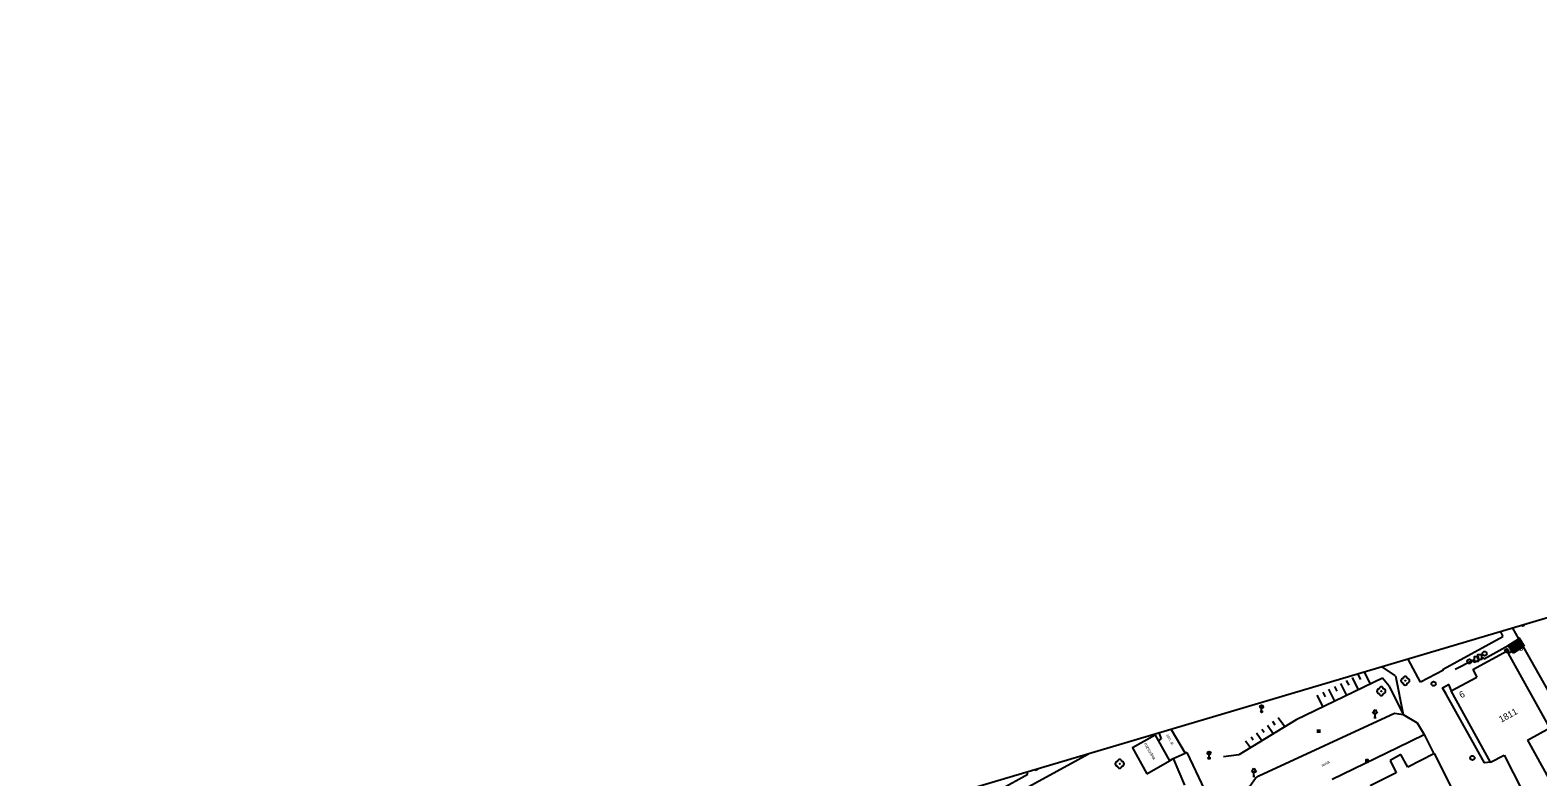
# Model space of a CAD drawing. Extents: x -493753 to -49290, y -1127285 to -112654.
# Drawn here: x -493753.1 to -493407.4, y -1126707 to -1126535.7 of the extents above; entities that cross this region are included whole.
import ezdxf

# ---------------------------------------------------------------- set-up
doc = ezdxf.new("R2010")
doc.units = 0
for name, color, linetype in [('Vrstva 1', 7, 'Continuous'), ('Vrstva 10', 7, 'Continuous'), ('Vrstva 11', 7, 'Continuous'), ('Vrstva 14', 7, 'Continuous'), ('Vrstva 15', 7, 'Continuous'), ('Vrstva 22', 7, 'Continuous'), ('Vrstva 26', 7, 'Continuous'), ('Vrstva 27', 7, 'Continuous'), ('Vrstva 33', 7, 'Continuous'), ('Vrstva 34', 7, 'Continuous'), ('Vrstva 36', 7, 'Continuous'), ('Vrstva 40', 7, 'Continuous'), ('Vrstva 41', 7, 'Continuous'), ('Vrstva 43', 7, 'Continuous'), ('Vrstva 44', 7, 'Continuous'), ('Vrstva 5', 7, 'Continuous'), ('Vrstva 60', 7, 'Continuous'), ('Vrstva 63', 7, 'Continuous'), ('Vrstva 9', 7, 'Continuous')]:
    doc.layers.add(name, color=color, linetype=linetype)

msp = doc.modelspace()

# ---------------------------------------------------------------- linework, layer by layer
at = {"layer": 'Vrstva 1'}
msp.add_line((-492950.39, -1126535.73), (-493753.129, -1126773.634), dxfattribs=at)
at = {"layer": 'Vrstva 10'}
for p, q in [((-493491.494, -1126696.095), (-493488.29, -1126701.54)), ((-493494.52, -1126698.64), (-493493.79, -1126698.23)), ((-493494.295, -1126696.925), (-493493.79, -1126698.23)), ((-493491.9, -1126703.29), (-493491.07, -1126702.77)), ((-493491.07, -1126702.77), (-493488.29, -1126701.54)), ((-493487.92, -1126701.37), (-493488.29, -1126701.54)), ((-493524.35, -1126706.35), (-493524.593, -1126705.904))]:
    msp.add_line(p, q, dxfattribs=at)
for points in [[(-493411.82, -1126675.34), (-493413.179, -1126672.885)], [(-493411.82, -1126675.34), (-493411.64, -1126675.63)], [(-493411.64, -1126675.63), (-493411.45, -1126675.91)], [(-493426.37, -1126682.26), (-493422.33, -1126680.19), (-493421.95, -1126680.68), (-493419.94, -1126679.66), (-493419.77, -1126679.91), (-493414.25, -1126676.85)], [(-493411.45, -1126675.91), (-493411.27, -1126676.2)], [(-493411.27, -1126676.2), (-493411.08, -1126676.49)], [(-493411.08, -1126676.49), (-493410.9, -1126676.77)], [(-493410.9, -1126676.77), (-493410.68, -1126677.11)], [(-493410.68, -1126677.11), (-493410.77, -1126677.16)], [(-493410.77, -1126677.16), (-493403.48, -1126690.16), (-493402.93, -1126690.99)], [(-493418.31, -1126703.63), (-493419.67, -1126703.81), (-493428.44, -1126688.02), (-493429.28, -1126686.59), (-493427.94, -1126685.82), (-493427.32, -1126687.26)], [(-493487.92, -1126701.37), (-493483.85, -1126709.95), (-493481.88, -1126714.98), (-493480.16, -1126715.18), (-493475.5, -1126713.56), (-493474.68, -1126712.87), (-493473.44, -1126709.09), (-493472.18, -1126707.29), (-493471.42, -1126706.76), (-493440.27, -1126692.36), (-493438.31, -1126692.68), (-493435.08, -1126694.6), (-493433.5, -1126697.3)], [(-493439.58, -1126700.25), (-493433.5, -1126697.3)], [(-493433.5, -1126697.3), (-493431.25, -1126701.7)], [(-493536.48, -1126715.91), (-493512.82, -1126703), (-493510.426, -1126701.705)], [(-493491.07, -1126702.77), (-493488.44, -1126708.93)], [(-493454.57, -1126707.51), (-493439.58, -1126700.25)], [(-493537.73, -1126713.2), (-493537.02, -1126713.39), (-493524.35, -1126706.35)]]:
    msp.add_lwpolyline(points, dxfattribs=at)
at = {"layer": 'Vrstva 11'}
for p, q in [((-493414.25, -1126676.85), (-493411.82, -1126675.34)), ((-493411.64, -1126675.63), (-493414.02, -1126677.21)), ((-493411.45, -1126675.91), (-493413.83, -1126677.49)), ((-493411.27, -1126676.2), (-493413.64, -1126677.77)), ((-493411.08, -1126676.49), (-493413.45, -1126678.06)), ((-493410.9, -1126676.77), (-493413.26, -1126678.34))]:
    msp.add_line(p, q, dxfattribs=at)
for points in [[(-493414.02, -1126677.21), (-493414.25, -1126676.85)], [(-493413.35, -1126678.2), (-493414.12, -1126678.67)], [(-493413.83, -1126677.49), (-493414.02, -1126677.21)], [(-493413.64, -1126677.77), (-493413.83, -1126677.49)], [(-493413.45, -1126678.06), (-493413.64, -1126677.77)], [(-493413.35, -1126678.2), (-493413.45, -1126678.06)], [(-493413.26, -1126678.34), (-493413.35, -1126678.2)], [(-493413.07, -1126678.63), (-493413.26, -1126678.34)], [(-493410.77, -1126677.16), (-493413.07, -1126678.63)]]:
    msp.add_lwpolyline(points, dxfattribs=at)
at = {"layer": 'Vrstva 14'}
for p, q in [((-493443.08, -1126684.38), (-493462.84, -1126693.92)), ((-493441.55, -1126686.22), (-493443.08, -1126684.38)), ((-493440.06, -1126683.79), (-493438.31, -1126692.68)), ((-493441.55, -1126686.22), (-493438.31, -1126692.68)), ((-493462.84, -1126693.92), (-493475.95, -1126701.93)), ((-493475.95, -1126701.93), (-493479.54, -1126702.39))]:
    msp.add_line(p, q, dxfattribs=at)
msp.add_lwpolyline([(-493440.06, -1126683.79), (-493443.106, -1126681.754)], dxfattribs=at)
at = {"layer": 'Vrstva 15'}
for p, q in [((-493451.23, -1126688.31), (-493452.63, -1126685.55)), ((-493450.72, -1126685.98), (-493451.28, -1126684.87)), ((-493448.51, -1126687), (-493449.94, -1126684.18)), ((-493448.02, -1126684.64), (-493448.59, -1126683.5)), ((-493445.8, -1126685.69), (-493447.179, -1126682.961)), ((-493456.66, -1126690.94), (-493458.01, -1126688.27)), ((-493456.12, -1126688.67), (-493456.67, -1126687.59)), ((-493453.95, -1126689.63), (-493455.32, -1126686.91)), ((-493453.42, -1126687.32), (-493453.98, -1126686.23)), ((-493470.17, -1126696.83), (-493470.69, -1126696.1)), ((-493468.08, -1126697.12), (-493469.44, -1126695.22)), ((-493467.62, -1126695.13), (-493468.19, -1126694.33)), ((-493465.46, -1126695.52), (-493466.94, -1126693.44)), ((-493473.33, -1126700.33), (-493474.44, -1126698.77)), ((-493472.72, -1126698.54), (-493473.19, -1126697.88)), ((-493470.71, -1126698.73), (-493471.94, -1126696.99))]:
    msp.add_line(p, q, dxfattribs=at)
at = {"layer": 'Vrstva 22'}
for centre in [(-493437.84, -1126684.95), (-493443.34, -1126687.34), (-493503.31, -1126704)]:
    msp.add_circle(centre, 0.05, dxfattribs=at)
for centre, start, end in [((-493410.88, -1126671.83), 242.2568, 330.75926), ((-493438.34, -1126684.95), 90, 270), ((-493437.84, -1126684.45), 360, 180), ((-493437.84, -1126685.45), 180, 0), ((-493437.34, -1126684.95), 270, 90), ((-493443.84, -1126687.34), 90, 270), ((-493443.34, -1126686.84), 360, 180), ((-493443.34, -1126687.84), 180, 0), ((-493442.84, -1126687.34), 270, 90), ((-493503.31, -1126703.5), 360, 180), ((-493503.81, -1126704), 90, 270), ((-493503.31, -1126704.5), 180, 0), ((-493502.81, -1126704), 270, 90)]:
    msp.add_arc(centre, 0.5, start, end, dxfattribs=at)
at = {"layer": 'Vrstva 26'}
for points in [[(-493421.3, -1126680.01), (-493420.3, -1126680.01), (-493420.3, -1126679.01), (-493421.3, -1126679.01)], [(-493422.01, -1126680.49), (-493421.01, -1126680.49), (-493421.01, -1126679.49), (-493422.01, -1126679.49)]]:
    msp.add_lwpolyline(points, close=True, dxfattribs=at)
at = {"layer": 'Vrstva 27'}
msp.add_line((-493446.83, -1126703.37), (-493446.33, -1126703.37), dxfattribs=at)
msp.add_lwpolyline([(-493446.83, -1126703.62), (-493446.33, -1126703.62), (-493446.33, -1126703.12), (-493446.83, -1126703.12)], close=True, dxfattribs=at)
for centre in [(-493419.64, -1126678.72), (-493423.13, -1126680.5), (-493431.32, -1126685.62), (-493422.44, -1126702.66)]:
    msp.add_circle(centre, 0.5, dxfattribs=at)
at = {"layer": 'Vrstva 33'}
for p, q in [((-493471.025, -1126690.635), (-493470.495, -1126691.165)), ((-493471.025, -1126691.165), (-493470.495, -1126690.635)), ((-493470.76, -1126692.05), (-493470.76, -1126691.275)), ((-493483.065, -1126701.275), (-493482.535, -1126701.805)), ((-493483.065, -1126701.805), (-493482.535, -1126701.275)), ((-493482.8, -1126702.69), (-493482.8, -1126701.915))]:
    msp.add_line(p, q, dxfattribs=at)
for centre, radius in [((-493470.76, -1126690.9), 0.375), ((-493470.76, -1126692.05), 0.19), ((-493470.76, -1126692.05), 0.05), ((-493482.8, -1126701.54), 0.375), ((-493482.8, -1126702.69), 0.19), ((-493482.8, -1126702.69), 0.05)]:
    msp.add_circle(centre, radius, dxfattribs=at)
at = {"layer": 'Vrstva 34'}
for p, q in [((-493445.25, -1126692.4), (-493444.75, -1126691.55)), ((-493445.25, -1126692.4), (-493444.25, -1126692.4)), ((-493444.75, -1126691.55), (-493444.25, -1126692.4)), ((-493444.75, -1126693.4), (-493444.75, -1126692.4)), ((-493445, -1126693.4), (-493444.5, -1126693.4)), ((-493473.03, -1126705.84), (-493472.53, -1126704.99)), ((-493473.03, -1126705.84), (-493472.03, -1126705.84)), ((-493472.78, -1126706.84), (-493472.28, -1126706.84)), ((-493472.53, -1126704.99), (-493472.03, -1126705.84)), ((-493472.53, -1126706.84), (-493472.53, -1126705.84))]:
    msp.add_line(p, q, dxfattribs=at)
at = {"layer": 'Vrstva 36'}
for p, q in [((-493457.91, -1126696.89), (-493457.91, -1126696.14)), ((-493457.41, -1126696.89), (-493457.41, -1126696.14))]:
    msp.add_line(p, q, dxfattribs=at)
at = {"layer": 'Vrstva 5'}
for p, q in [((-493416.013, -1126673.725), (-493415.43, -1126674.79)), ((-493422.36, -1126682.36), (-493414.46, -1126678.05)), ((-493429.09, -1126682.49), (-493434.3, -1126685.27)), ((-493422.36, -1126682.36), (-493421.42, -1126684.15)), ((-493409.77, -1126698.54), (-493404.71, -1126695.75)), ((-493409.77, -1126698.54), (-493402.96, -1126710.89)), ((-493497.07, -1126706.29), (-493491.9, -1126703.29)), ((-493438.85, -1126701.88), (-493441.25, -1126703.21)), ((-493441.25, -1126703.21), (-493439.93, -1126706.06)), ((-493437.26, -1126704.74), (-493438.85, -1126701.88)), ((-493425.61, -1126712.59), (-493431.09, -1126701.62)), ((-493418.31, -1126703.63), (-493415.17, -1126702.01)), ((-493415.17, -1126702.01), (-493409, -1126714)), ((-493439.93, -1126706.06), (-493445.84, -1126709.02))]:
    msp.add_line(p, q, dxfattribs=at)
for points in [[(-493429.09, -1126682.49), (-493429.16, -1126682.26), (-493415.43, -1126674.79)], [(-493404.71, -1126695.75), (-493414.12, -1126678.67), (-493414.46, -1126678.05)], [(-493434.3, -1126685.27), (-493437.142, -1126679.987)], [(-493418.31, -1126703.63), (-493427.32, -1126687.26), (-493421.42, -1126684.15)], [(-493495.19, -1126697.45), (-493500.35, -1126700.34), (-493497.07, -1126706.29)], [(-493495.19, -1126697.45), (-493494.52, -1126698.64), (-493491.9, -1126703.29)], [(-493431.09, -1126701.62), (-493431.25, -1126701.7), (-493437.26, -1126704.74)], [(-493522.683, -1126705.338), (-493522.61, -1126705.47), (-493521.987, -1126705.132)]]:
    msp.add_lwpolyline(points, dxfattribs=at)
at = {"layer": 'Vrstva 60'}
msp.add_line((-493125, -1126587.478), (-493750, -1126772.707), dxfattribs=at)
at = {"layer": 'Vrstva 63'}
for radius in [0.412, 0.05]:
    msp.add_circle((-493414.55, -1126678.06), radius, dxfattribs=at)
at = {"layer": 'Vrstva 9'}
msp.add_lwpolyline([(-493411.79, -1126675.03), (-493410.56, -1126677.01)], dxfattribs=at)

# ---------------------------------------------------------------- texts
at = {"layer": 'Vrstva 40'}
for s, rotation, p in [('zám. dl.', 298.73177, (-493492.681, -1126697.337)), ('asfalt', 25.39176, (-493456.871, -1126704.648))]:
    msp.add_text(s, height=0.6, rotation=rotation, dxfattribs=at).set_placement(p)
at = {"layer": 'Vrstva 41'}
msp.add_text('rozvodna', height=0.75, rotation=300.51679, dxfattribs=at).set_placement((-493497.788, -1126699.428))
at = {"layer": 'Vrstva 43'}
msp.add_text('1811', height=1.5, rotation=28.84732, dxfattribs=at).set_placement((-493415.835, -1126694.604))
at = {"layer": 'Vrstva 44'}
msp.add_text('6', height=1.5, rotation=27.24746, dxfattribs=at).set_placement((-493424.991, -1126689.01))
at = {"layer": 'Vrstva 63'}
msp.add_text(' 549', height=1.5, dxfattribs=at).set_placement((-493414.55, -1126678.06))

doc.saveas('drawing.dxf')
